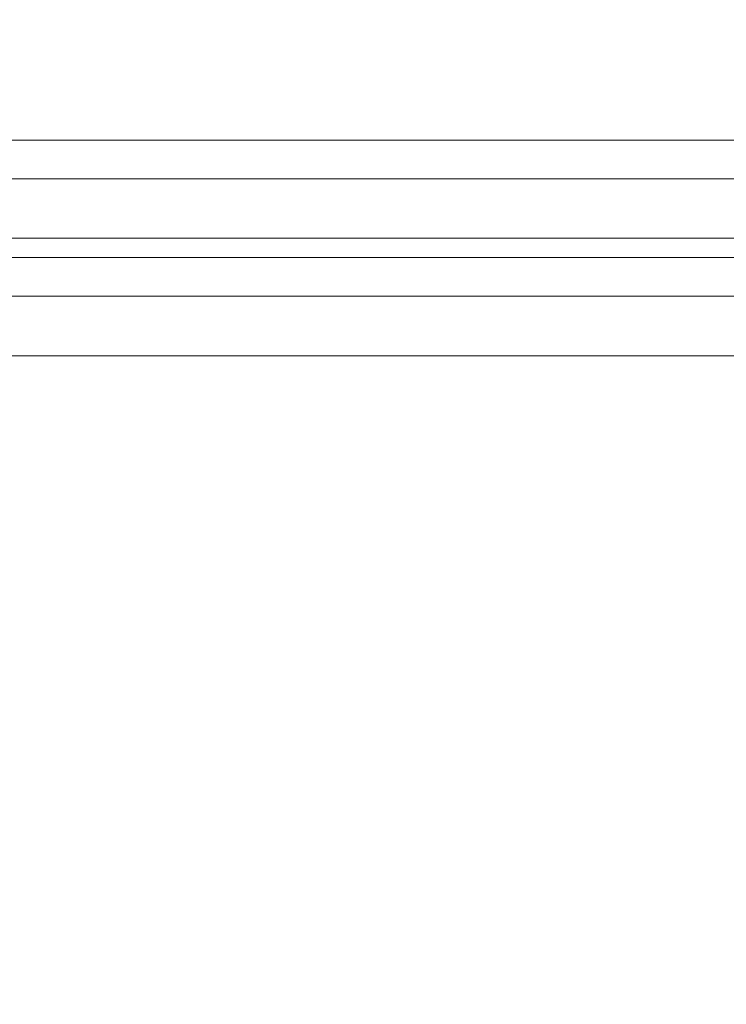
# Model space of a CAD drawing. Header units: inches. Extents: x 15 to 638, y -384 to 556.
# Tile 904 of 1056: x 215.79 to 221.71, y 513.26 to 521.51. Entities that reach past the tile are written whole.
import ezdxf

# ---------------------------------------------------------------- set-up
doc = ezdxf.new("R2010")
doc.units = ezdxf.units.IN
doc.header["$MEASUREMENT"] = 0
doc.linetypes.add('Dash', pattern=[0.23622, 0.11811, -0.11811])
doc.layers.add('A-AREA', color=32, linetype='Dash', lineweight=9)
doc.layers.add('S-STRS', color=90, linetype='Continuous', lineweight=9)

msp = doc.modelspace()

# ---------------------------------------------------------------- linework, layer by layer
at = {"layer": 'A-AREA'}
msp.add_line((139.8164, 520.5), (226.5157, 520.5), dxfattribs=at)

# ---------------------------------------------------------------- meshes
at = {"layer": 'S-STRS'}
mesh = msp.add_polyface(dxfattribs=at)
corners = [(228.3356, 556.5, -18), (138.3356, 556.5, -18), (138.3356, 519.5158, -18), (228.3356, 519.5158, -18)]
mesh.append_faces([[corners[k] for k in face] for face in [(0, 1, 2, 3)]])
mesh = msp.add_polyface(dxfattribs=at)
corners = [(138.3356, 519.1928, -19.9685), (138.3356, 556.1771, -19.9685), (228.3356, 556.1771, -19.9685), (228.3356, 519.1928, -19.9685)]
mesh.append_faces([[corners[k] for k in face] for face in [(0, 1, 2, 3)]])
mesh = msp.add_polyface(dxfattribs=at)
corners = [(228.3356, 520.5, -12), (138.3356, 520.5, -12), (138.3356, 511.0157, -12), (228.3356, 511.0157, -12)]
mesh.append_faces([[corners[k] for k in face] for face in [(0, 1, 2, 3)]])
mesh = msp.add_polyface(dxfattribs=at)
corners = [(228.3356, 520.5, -12), (228.3356, 520.1771, -13.9685), (138.3356, 520.1771, -13.9685), (138.3356, 520.5, -12)]
mesh.append_faces([[corners[k] for k in face] for face in [(0, 1, 2, 3)]])
mesh = msp.add_polyface(dxfattribs=at)
corners = [(138.3356, 520.1771, -13.9685), (228.3356, 520.1771, -13.9685), (228.3356, 519.1928, -19.9685), (138.3356, 519.1928, -19.9685)]
mesh.append_faces([[corners[k] for k in face] for face in [(0, 1, 2, 3)]])
mesh = msp.add_polyface(dxfattribs=at)
corners = [(138.3356, 519.6784, -13.9685), (228.3356, 519.6784, -13.9685), (228.3356, 520.1771, -13.9685), (138.3356, 520.1771, -13.9685)]
mesh.append_faces([[corners[k] for k in face] for face in [(0, 1, 2, 3)]])
mesh = msp.add_polyface(dxfattribs=at)
corners = [(138.3356, 510.6928, -13.9685), (138.3356, 520.1771, -13.9685), (228.3356, 520.1771, -13.9685), (228.3356, 510.6928, -13.9685)]
mesh.append_faces([[corners[k] for k in face] for face in [(0, 1, 2, 3)]])
mesh = msp.add_polyface(dxfattribs=at)
corners = [(138.3356, 518.6941, -19.9685), (228.3356, 518.6941, -19.9685), (228.3356, 519.6784, -13.9685), (138.3356, 519.6784, -13.9685)]
mesh.append_faces([[corners[k] for k in face] for face in [(0, 1, 2, 3)]])
mesh = msp.add_polyface(dxfattribs=at)
corners = [(138.3356, 519.1928, -19.9685), (228.3356, 519.1928, -19.9685), (228.3356, 519.5158, -18), (138.3356, 519.5158, -18)]
mesh.append_faces([[corners[k] for k in face] for face in [(0, 1, 2, 3)]])
mesh = msp.add_polyface(dxfattribs=at)
corners = [(138.3356, 519.1928, -19.9685), (228.3356, 519.1928, -19.9685), (228.3356, 518.6941, -19.9685), (138.3356, 518.6941, -19.9685)]
mesh.append_faces([[corners[k] for k in face] for face in [(0, 1, 2, 3)]])

doc.saveas('drawing.dxf')
